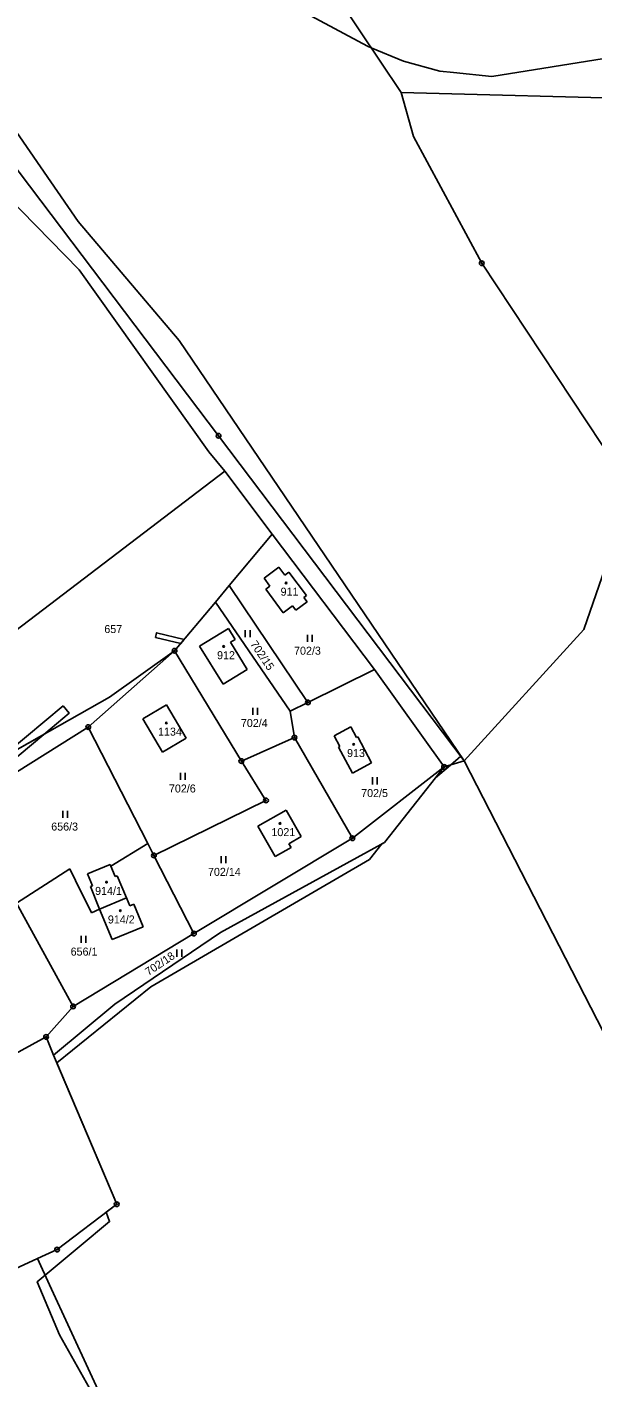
# Model space of a CAD drawing. Extents: x -439246 to -433691, y -1130252 to -1121148.
# Drawn here: x -437188.8 to -437068.7, y -1125073 to -1124786.3 of the extents above; entities that cross this region are included whole.
import ezdxf

# ---------------------------------------------------------------- set-up
doc = ezdxf.new("R2010")
doc.units = 0
for name, color, linetype in [('Vrstva 1', 7, 'Continuous'), ('Vrstva 18', 7, 'Continuous'), ('Vrstva 19', 7, 'Continuous'), ('Vrstva 24', 7, 'Continuous'), ('Vrstva 25', 7, 'Continuous'), ('Vrstva 3', 7, 'Continuous'), ('Vrstva 30', 7, 'Continuous'), ('Vrstva 37', 7, 'Continuous'), ('Vrstva 52', 7, 'Continuous')]:
    doc.layers.add(name, color=color, linetype=linetype)

msp = doc.modelspace()

# ---------------------------------------------------------------- linework, layer by layer
at = {"layer": 'Vrstva 1'}
for points in [[(-437177.9, -1124827.59), (-437222.38, -1124763.07)], [(-437122.73, -1124780.16), (-437109.39, -1124800.19)], [(-437109.39, -1124800.19), (-437055.69, -1124801.57)], [(-437109.39, -1124800.19), (-437106.73, -1124809.55)], [(-437148.14, -1124873.1), (-437194.9, -1124811.33)], [(-437106.73, -1124809.55), (-437092.28, -1124836.46)], [(-437196.17, -1124819.05), (-437177.73, -1124837.84)], [(-437156.52, -1124852.84), (-437177.9, -1124827.59)], [(-437092.28, -1124836.46), (-437057.24, -1124889.38)], [(-437177.73, -1124837.84), (-437150.2, -1124876.51)], [(-437095.98, -1124942.17), (-437156.52, -1124852.84)], [(-437095.98, -1124942.17), (-437148.14, -1124873.1)], [(-437150.2, -1124876.51), (-437146.83, -1124880.62)], [(-437146.83, -1124880.62), (-437227, -1124941.71)], [(-437146.83, -1124880.62), (-437136.75, -1124893.99)], [(-437145.85, -1124904.88), (-437136.75, -1124893.99)], [(-437136.75, -1124893.99), (-437115.03, -1124922.78)], [(-437070.61, -1124914.27), (-437064.79, -1124897.44)], [(-437135.35, -1124901.02), (-437138.48, -1124903.34)], [(-437138.48, -1124903.34), (-437137.22, -1124905.05)], [(-437135.35, -1124901.02), (-437134.09, -1124902.72)], [(-437133.19, -1124902.06), (-437134.09, -1124902.72)], [(-437129.49, -1124907.06), (-437133.19, -1124902.06)], [(-437148.81, -1124908.42), (-437145.85, -1124904.88)], [(-437145.85, -1124904.88), (-437129.16, -1124929.74)], [(-437137.22, -1124905.05), (-437138.11, -1124905.7)], [(-437138.11, -1124905.7), (-437134.4, -1124910.71)], [(-437157.48, -1124918.78), (-437148.81, -1124908.42)], [(-437132.93, -1124931.6), (-437148.81, -1124908.42)], [(-437134.4, -1124910.71), (-437132.43, -1124909.24)], [(-437132.43, -1124909.24), (-437131.73, -1124910.18)], [(-437131.73, -1124910.18), (-437129.32, -1124908.4)], [(-437130.02, -1124907.45), (-437129.49, -1124907.06)], [(-437129.32, -1124908.4), (-437130.02, -1124907.45)], [(-437146.05, -1124914.01), (-437152.18, -1124917.78)], [(-437146.05, -1124914.01), (-437144.61, -1124916.35)], [(-437095.98, -1124942.17), (-437070.61, -1124914.27)], [(-437152.18, -1124917.78), (-437147.19, -1124925.89)], [(-437144.61, -1124916.35), (-437145.59, -1124916.95)], [(-437142.04, -1124922.73), (-437145.59, -1124916.95)], [(-437175.79, -1124934.98), (-437157.48, -1124918.78)], [(-437171.3, -1124928.66), (-437157.48, -1124918.78)], [(-437143.3, -1124942.22), (-437157.48, -1124918.78)], [(-437147.19, -1124925.89), (-437142.04, -1124922.73)], [(-437129.16, -1124929.74), (-437115.03, -1124922.78)], [(-437115.03, -1124922.78), (-437100.25, -1124943.45)], [(-437192.49, -1124940.66), (-437171.3, -1124928.66)], [(-437164.19, -1124933.23), (-437159.19, -1124930.29)], [(-437159.19, -1124930.29), (-437155.04, -1124937.36)], [(-437132.93, -1124931.6), (-437129.16, -1124929.74)], [(-437132.04, -1124937.2), (-437132.93, -1124931.6)], [(-437203.23, -1124952.22), (-437175.79, -1124934.98)], [(-437175.79, -1124934.98), (-437163.14, -1124959.72)], [(-437164.19, -1124933.23), (-437160.04, -1124940.3)], [(-437123.61, -1124936.84), (-437120.09, -1124934.95)], [(-437118.84, -1124937.21), (-437120.09, -1124934.95)], [(-437160.04, -1124940.3), (-437155.04, -1124937.36)], [(-437132.04, -1124937.2), (-437143.3, -1124942.22)], [(-437119.74, -1124958.6), (-437132.04, -1124937.2)], [(-437122.36, -1124939.09), (-437123.61, -1124936.84)], [(-437118.6, -1124937.08), (-437118.84, -1124937.21)], [(-437115.65, -1124942.59), (-437118.6, -1124937.08)], [(-437122.36, -1124939.09), (-437122.68, -1124939.26)], [(-437119.73, -1124944.77), (-437122.68, -1124939.26)], [(-437143.3, -1124942.22), (-437138.07, -1124950.57)], [(-437119.74, -1124958.6), (-437100.25, -1124943.45)], [(-437115.65, -1124942.59), (-437119.73, -1124944.77)], [(-437100.25, -1124943.45), (-437112.94, -1124959.52)], [(-437095.98, -1124942.17), (-437100.25, -1124943.45)], [(-437056.99, -1125018.1), (-437095.98, -1124942.17)], [(-437138.07, -1124950.57), (-437161.85, -1124962.25)], [(-437133.79, -1124952.61), (-437139.77, -1124956.01)], [(-437130.57, -1124958.26), (-437133.79, -1124952.61)], [(-437139.77, -1124956.01), (-437136.09, -1124962.47)], [(-437133.21, -1124959.77), (-437130.57, -1124958.26)], [(-437171.01, -1124964.54), (-437163.14, -1124959.72)], [(-437163.14, -1124959.72), (-437161.85, -1124962.25)], [(-437153.36, -1124978.86), (-437119.74, -1124958.6)], [(-437112.94, -1124959.52), (-437147.69, -1124978.64)], [(-437136.09, -1124962.47), (-437132.76, -1124960.57)], [(-437132.76, -1124960.57), (-437133.21, -1124959.77)], [(-437161.85, -1124962.25), (-437153.36, -1124978.86)], [(-437191.05, -1124972.42), (-437179.69, -1124965.07)], [(-437179.69, -1124965.07), (-437178.47, -1124967.57)], [(-437171.16, -1124964.17), (-437175.94, -1124966.14)], [(-437174.89, -1124968.69), (-437175.94, -1124966.14)], [(-437171.16, -1124964.17), (-437171.01, -1124964.54)], [(-437171.01, -1124964.54), (-437170.09, -1124966.76)], [(-437170.09, -1124966.76), (-437169.63, -1124966.57)], [(-437169.63, -1124966.57), (-437167.69, -1124971.28)], [(-437178.47, -1124967.57), (-437175.07, -1124974.47)], [(-437175.35, -1124968.88), (-437174.89, -1124968.69)], [(-437173.39, -1124973.65), (-437175.35, -1124968.88)], [(-437191.05, -1124972.42), (-437179.01, -1124994.32)], [(-437173.39, -1124973.65), (-437167.69, -1124971.28)], [(-437167.69, -1124971.28), (-437166.99, -1124972.98)], [(-437175.07, -1124974.47), (-437173.39, -1124973.65)], [(-437170.71, -1124980.13), (-437173.39, -1124973.65)], [(-437166.99, -1124972.98), (-437166.1, -1124972.62)], [(-437166.1, -1124972.62), (-437164.13, -1124977.42)], [(-437164.13, -1124977.42), (-437170.71, -1124980.13)], [(-437179.01, -1124994.32), (-437153.36, -1124978.86)], [(-437147.69, -1124978.64), (-437170.14, -1124993.87)], [(-437179.01, -1124994.32), (-437184.73, -1125000.81)], [(-437170.14, -1124993.87), (-437183.15, -1125004.68)], [(-437217.35, -1125018.63), (-437184.73, -1125000.81)], [(-437184.73, -1125000.81), (-437183.15, -1125004.68)], [(-437183.15, -1125004.68), (-437169.76, -1125036.34)], [(-437169.76, -1125036.34), (-437182.42, -1125045.98)], [(-437182.42, -1125045.98), (-437186.58, -1125047.9)], [(-437186.58, -1125047.9), (-437204.52, -1125056.16)], [(-437186.58, -1125047.9), (-437184.04, -1125053.49)], [(-437184.04, -1125053.49), (-437171.05, -1125081.5)]]:
    msp.add_lwpolyline(points, dxfattribs=at)
at = {"layer": 'Vrstva 24'}
for centre, radius in [((-437092.28, -1124836.46), 0.5), ((-437092.28, -1124836.46), 0.1), ((-437148.14, -1124873.1), 0.5), ((-437148.14, -1124873.1), 0.1), ((-437157.48, -1124918.78), 0.5), ((-437157.48, -1124918.78), 0.1), ((-437129.16, -1124929.74), 0.5), ((-437129.16, -1124929.74), 0.1), ((-437175.79, -1124934.98), 0.5), ((-437175.79, -1124934.98), 0.1), ((-437132.04, -1124937.2), 0.5), ((-437132.04, -1124937.2), 0.1), ((-437143.3, -1124942.22), 0.5), ((-437143.3, -1124942.22), 0.1), ((-437100.25, -1124943.45), 0.5), ((-437100.25, -1124943.45), 0.1), ((-437138.07, -1124950.57), 0.5), ((-437138.07, -1124950.57), 0.1), ((-437119.74, -1124958.6), 0.5), ((-437119.74, -1124958.6), 0.1), ((-437161.85, -1124962.25), 0.5), ((-437161.85, -1124962.25), 0.1), ((-437153.36, -1124978.86), 0.5), ((-437153.36, -1124978.86), 0.1), ((-437179.01, -1124994.32), 0.5), ((-437179.01, -1124994.32), 0.1), ((-437184.73, -1125000.81), 0.5), ((-437184.73, -1125000.81), 0.1), ((-437169.76, -1125036.34), 0.5), ((-437169.76, -1125036.34), 0.1), ((-437182.42, -1125045.98), 0.5), ((-437182.42, -1125045.98), 0.1)]:
    msp.add_circle(centre, radius, dxfattribs=at)
at = {"layer": 'Vrstva 25'}
for p, q in [((-437142.46, -1124915.91), (-437142.46, -1124914.41)), ((-437141.46, -1124915.91), (-437141.46, -1124914.41)), ((-437129.26, -1124916.91), (-437129.26, -1124915.41)), ((-437128.26, -1124916.91), (-437128.26, -1124915.41)), ((-437140.89, -1124932.37), (-437140.89, -1124930.87)), ((-437139.89, -1124932.37), (-437139.89, -1124930.87)), ((-437156.19, -1124946.18), (-437156.19, -1124944.68)), ((-437155.19, -1124946.18), (-437155.19, -1124944.68)), ((-437115.44, -1124947.15), (-437115.44, -1124945.65)), ((-437114.44, -1124947.15), (-437114.44, -1124945.65)), ((-437181.2, -1124954.27), (-437181.2, -1124952.77)), ((-437180.2, -1124954.27), (-437180.2, -1124952.77)), ((-437147.58, -1124963.89), (-437147.58, -1124962.39)), ((-437146.58, -1124963.89), (-437146.58, -1124962.39)), ((-437177.31, -1124980.83), (-437177.31, -1124979.33)), ((-437176.31, -1124980.83), (-437176.31, -1124979.33)), ((-437156.96, -1124983.76), (-437156.96, -1124982.26)), ((-437155.96, -1124983.76), (-437155.96, -1124982.26))]:
    msp.add_line(p, q, dxfattribs=at)
for centre in [(-437133.79, -1124904.37), (-437147.05, -1124917.86), (-437159.22, -1124934.1), (-437119.46, -1124938.65), (-437135.1, -1124955.45), (-437171.92, -1124967.93), (-437168.98, -1124974)]:
    msp.add_circle(centre, 0.175, dxfattribs=at)
at = {"layer": 'Vrstva 3'}
for points in [[(-437135.35, -1124901.02), (-437138.48, -1124903.34)], [(-437138.48, -1124903.34), (-437137.22, -1124905.05)], [(-437135.35, -1124901.02), (-437134.09, -1124902.72)], [(-437133.19, -1124902.06), (-437134.09, -1124902.72)], [(-437129.49, -1124907.06), (-437133.19, -1124902.06)], [(-437137.22, -1124905.05), (-437138.11, -1124905.7)], [(-437138.11, -1124905.7), (-437134.4, -1124910.71)], [(-437134.4, -1124910.71), (-437132.43, -1124909.24)], [(-437132.43, -1124909.24), (-437131.73, -1124910.18)], [(-437131.73, -1124910.18), (-437129.32, -1124908.4)], [(-437130.02, -1124907.45), (-437129.49, -1124907.06)], [(-437129.32, -1124908.4), (-437130.02, -1124907.45)], [(-437146.05, -1124914.01), (-437152.18, -1124917.78)], [(-437146.05, -1124914.01), (-437144.61, -1124916.35)], [(-437152.18, -1124917.78), (-437147.19, -1124925.89)], [(-437144.61, -1124916.35), (-437145.59, -1124916.95)], [(-437142.04, -1124922.73), (-437145.59, -1124916.95)], [(-437147.19, -1124925.89), (-437142.04, -1124922.73)], [(-437164.19, -1124933.23), (-437159.19, -1124930.29)], [(-437159.19, -1124930.29), (-437155.04, -1124937.36)], [(-437164.19, -1124933.23), (-437160.04, -1124940.3)], [(-437123.61, -1124936.84), (-437120.09, -1124934.95)], [(-437118.84, -1124937.21), (-437120.09, -1124934.95)], [(-437160.04, -1124940.3), (-437155.04, -1124937.36)], [(-437122.36, -1124939.09), (-437123.61, -1124936.84)], [(-437118.6, -1124937.08), (-437118.84, -1124937.21)], [(-437115.65, -1124942.59), (-437118.6, -1124937.08)], [(-437122.36, -1124939.09), (-437122.68, -1124939.26)], [(-437119.73, -1124944.77), (-437122.68, -1124939.26)], [(-437115.65, -1124942.59), (-437119.73, -1124944.77)], [(-437133.79, -1124952.61), (-437139.77, -1124956.01)], [(-437130.57, -1124958.26), (-437133.79, -1124952.61)], [(-437139.77, -1124956.01), (-437136.09, -1124962.47)], [(-437133.21, -1124959.77), (-437130.57, -1124958.26)], [(-437136.09, -1124962.47), (-437132.76, -1124960.57)], [(-437132.76, -1124960.57), (-437133.21, -1124959.77)], [(-437171.16, -1124964.17), (-437175.94, -1124966.14)], [(-437174.89, -1124968.69), (-437175.94, -1124966.14)], [(-437171.16, -1124964.17), (-437171.01, -1124964.54)], [(-437171.01, -1124964.54), (-437170.09, -1124966.76)], [(-437170.09, -1124966.76), (-437169.63, -1124966.57)], [(-437169.63, -1124966.57), (-437167.69, -1124971.28)], [(-437175.35, -1124968.88), (-437174.89, -1124968.69)], [(-437173.39, -1124973.65), (-437175.35, -1124968.88)], [(-437173.39, -1124973.65), (-437167.69, -1124971.28)], [(-437173.39, -1124973.65), (-437167.69, -1124971.28)], [(-437167.69, -1124971.28), (-437166.99, -1124972.98)], [(-437170.71, -1124980.13), (-437173.39, -1124973.65)], [(-437166.99, -1124972.98), (-437166.1, -1124972.62)], [(-437166.1, -1124972.62), (-437164.13, -1124977.42)], [(-437164.13, -1124977.42), (-437170.71, -1124980.13)]]:
    msp.add_lwpolyline(points, dxfattribs=at)
at = {"layer": 'Vrstva 30'}
for points in [[(-437161.51, -1124915.94), (-437161.28, -1124914.96), (-437155.45, -1124916.36), (-437156.17, -1124917.21), (-437161.51, -1124915.94)], [(-437181.09, -1124930.48), (-437179.81, -1124932.02), (-437185.22, -1124936.54), (-437192.49, -1124940.66), (-437192.78, -1124940.26), (-437181.09, -1124930.48)], [(-437207.51, -1124952.58), (-437192.78, -1124940.26), (-437192.49, -1124940.66), (-437185.22, -1124936.54), (-437204.05, -1124952.29), (-437207.51, -1124952.58)]]:
    msp.add_lwpolyline(points, dxfattribs=at)
at = {"layer": 'Vrstva 37'}
for centre in [(-437133.79, -1124904.37), (-437147.05, -1124917.86), (-437159.22, -1124934.1), (-437119.46, -1124938.65), (-437135.1, -1124955.45), (-437171.92, -1124967.93), (-437168.98, -1124974)]:
    msp.add_circle(centre, 0.175, dxfattribs=at)
at = {"layer": 'Vrstva 52'}
for points in [[(-437025.73, -1124776.97), (-437049.21, -1124787.37), (-437064.55, -1124792.7), (-437090.11, -1124796.75), (-437098.28, -1124795.96), (-437101.19, -1124795.68), (-437108.86, -1124793.55), (-437115.71, -1124790.69), (-437116.53, -1124790.35), (-437133.57, -1124781.19)], [(-437175.54, -1125075.39), (-437181.93, -1125064.1), (-437186.61, -1125052.81), (-437184.97, -1125051.44), (-437177.71, -1125045.39), (-437171.28, -1125040.02), (-437172.01, -1125038.05), (-437169.76, -1125036.34), (-437182.45, -1125006.34), (-437162.54, -1124990.18), (-437116.1, -1124963.12), (-437113.46, -1124959.81), (-437112.94, -1124959.52), (-437102.09, -1124945.78), (-437098.94, -1124943.06), (-437096.74, -1124941.16), (-437096.69, -1124941.12), (-437095.98, -1124942.17), (-437070.61, -1124914.27), (-437064.79, -1124897.44)]]:
    msp.add_lwpolyline(points, dxfattribs=at)

# ---------------------------------------------------------------- texts
at = {"layer": 'Vrstva 18'}
for s, p in [('657', (-437172.38, -1124915.01)), ('702/3', (-437132.11, -1124919.61)), ('702/4', (-437143.39, -1124934.97)), ('702/6', (-437158.67, -1124948.88)), ('702/5', (-437117.87, -1124949.85)), ('656/3', (-437183.65, -1124956.97)), ('702/14', (-437150.38, -1124966.59)), ('656/1', (-437179.53, -1124983.53))]:
    msp.add_text(s, height=1.7, dxfattribs=at).set_placement(p)
for s, rotation, p in [('702/15', 304.0029, (-437141.49, -1124917.35)), ('702/18', 33.7973, (-437163.01, -1124987.87))]:
    msp.add_text(s, height=1.7, rotation=rotation, dxfattribs=at).set_placement(p)
at = {"layer": 'Vrstva 19'}
for s, p in [('911', (-437134.97, -1124907.07)), ('912', (-437148.45, -1124920.56)), ('1134', (-437160.98, -1124936.8)), ('913', (-437120.86, -1124941.35)), ('1021', (-437136.92, -1124958.15)), ('914/1', (-437174.34, -1124970.63)), ('914/2', (-437171.63, -1124976.7))]:
    msp.add_text(s, height=1.7, dxfattribs=at).set_placement(p)

doc.saveas('drawing.dxf')
